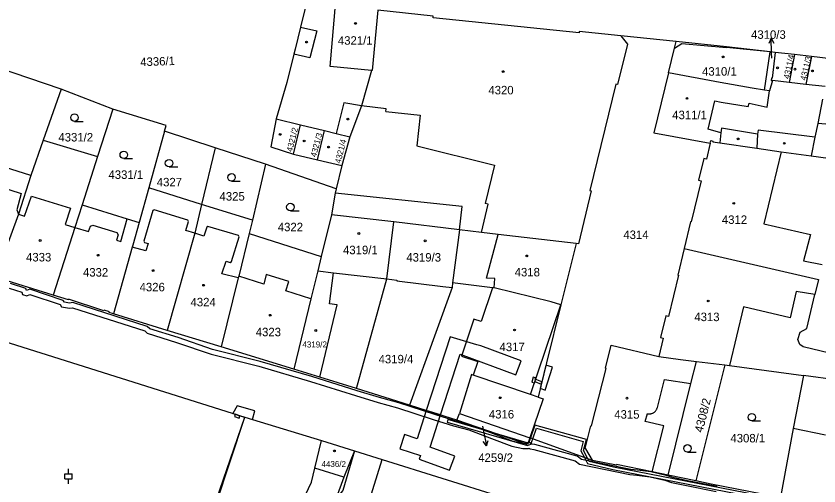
# Model space of a CAD drawing. Extents: x -756746 to -753363, y -1166406 to -1161727.
# Drawn here: x -755659 to -755498.1, y -1165769.6 to -1165675.4 of the extents above; entities that cross this region are included whole.
import ezdxf

# ---------------------------------------------------------------- set-up
doc = ezdxf.new("R2010")
doc.units = 0
for name, color, linetype in [('Hranice parcel', 7, 'Continuous'), ('Parcelní čísla', 7, 'Continuous'), ('Pop  PČ popisy', 7, 'Continuous'), ('Vnitřní kresba', 7, 'Continuous'), ('Věcná břemena k části', 7, 'Continuous'), ('Značky budov', 7, 'Continuous'), ('Značky kultur', 7, 'Continuous')]:
    doc.layers.add(name, color=color, linetype=linetype)

msp = doc.modelspace()

# ---------------------------------------------------------------- linework, layer by layer
at = {"layer": 'Hranice parcel'}
for p, q in [((-755526.75, -1165680.5), (-755537.83, -1165679.42)), ((-755509.05, -1165690.26), (-755507.93, -1165682.59)), ((-755506.94, -1165682.7), (-755507.93, -1165682.59)), ((-755503.06, -1165683.14), (-755506.94, -1165682.7)), ((-755503.06, -1165683.14), (-755504.12, -1165688.74)), ((-755499.64, -1165683.53), (-755503.06, -1165683.14)), ((-755499.64, -1165683.53), (-755500.74, -1165689.12)), ((-755495.77, -1165683.98), (-755499.64, -1165683.53)), ((-755649.97, -1165690.08), (-755666.32, -1165684.53)), ((-755504.12, -1165688.74), (-755507.44, -1165688.36)), ((-755500.74, -1165689.12), (-755504.12, -1165688.74)), ((-755496.88, -1165689.56), (-755500.74, -1165689.12)), ((-755649.97, -1165690.08), (-755653.57, -1165700.29)), ((-755639.63, -1165694.11), (-755649.97, -1165690.08)), ((-755639.63, -1165694.11), (-755642.68, -1165703.6)), ((-755606.92, -1165696), (-755602.04, -1165697.19)), ((-755603.45, -1165703.07), (-755602.04, -1165697.19)), ((-755602.04, -1165697.19), (-755597.19, -1165698.37)), ((-755629.26, -1165698.48), (-755632.45, -1165709.87)), ((-755619.11, -1165701.82), (-755629.26, -1165698.48)), ((-755598.6, -1165704.23), (-755597.19, -1165698.37)), ((-755592.15, -1165699.6), (-755593.75, -1165705.4)), ((-755653.57, -1165700.29), (-755656.05, -1165707.34)), ((-755653.57, -1165700.29), (-755642.68, -1165703.6)), ((-755619.11, -1165701.82), (-755621.84, -1165713.16)), ((-755609.06, -1165705.13), (-755619.11, -1165701.82)), ((-755642.68, -1165703.6), (-755645.77, -1165713.23)), ((-755603.45, -1165703.07), (-755598.6, -1165704.23)), ((-755598.6, -1165704.23), (-755593.75, -1165705.4)), ((-755499.68, -1165703.42), (-755485.18, -1165705.5)), ((-755609.06, -1165705.13), (-755611.63, -1165716.32)), ((-755594.89, -1165710.04), (-755609.06, -1165705.13)), ((-755593.75, -1165705.4), (-755594.89, -1165710.04)), ((-755632.45, -1165709.87), (-755634.39, -1165716.78)), ((-755621.84, -1165713.16), (-755632.45, -1165709.87)), ((-755611.63, -1165716.32), (-755621.84, -1165713.16)), ((-755595.79, -1165715.25), (-755597.86, -1165723.62)), ((-755583.3, -1165716.63), (-755595.79, -1165715.25)), ((-755611.63, -1165716.32), (-755612.29, -1165718.97)), ((-755584.75, -1165728.09), (-755583.3, -1165716.63)), ((-755570.19, -1165718.25), (-755583.3, -1165716.63)), ((-755612.29, -1165718.97), (-755597.86, -1165723.62)), ((-755570.19, -1165718.25), (-755571.55, -1165728.88)), ((-755546.81, -1165720.98), (-755549.83, -1165733.3)), ((-755597.86, -1165723.62), (-755598.57, -1165726.47)), ((-755651.62, -1165731.35), (-755663.24, -1165727.71)), ((-755590.84, -1165750.07), (-755584.75, -1165728.09)), ((-755571.55, -1165728.88), (-755571.67, -1165729.8)), ((-755628.73, -1165738.41), (-755639.51, -1165735.09)), ((-755664.86, -1165739.48), (-755613.17, -1165755.82)), ((-755617.95, -1165741.73), (-755628.73, -1165738.41)), ((-755603.36, -1165746.18), (-755617.95, -1165741.73)), ((-755522.67, -1165744.63), (-755517, -1165745.33)), ((-755517, -1165745.33), (-755522.78, -1165768.56)), ((-755517, -1165745.33), (-755516.05, -1165745.45)), ((-755516.05, -1165745.45), (-755501.24, -1165747.47)), ((-755482.15, -1165750.08), (-755501.24, -1165747.47)), ((-755613.17, -1165755.82), (-755597.81, -1165760.46)), ((-755570.67, -1165756.37), (-755570.18, -1165755.08)), ((-755570.18, -1165755.08), (-755556.08, -1165759.91)), ((-755597.81, -1165760.46), (-755591.19, -1165762.56)), ((-755543.52, -1165764.49), (-755556.08, -1165759.91)), ((-755591.19, -1165762.56), (-755585.69, -1165764.26)), ((-755585.69, -1165764.26), (-755561.74, -1165771.73)), ((-755522.78, -1165768.56), (-755528.35, -1165767.42))]:
    msp.add_line(p, q, dxfattribs=at)
for points in [[(-755600.6, -1165671.9), (-755602.03, -1165677.64), (-755603.13, -1165682.04), (-755603.39, -1165683.09), (-755604.8, -1165688.77), (-755606.92, -1165696)], [(-755586.53, -1165674.27), (-755587.67, -1165686.37), (-755587.82, -1165686.35), (-755589.78, -1165693.42), (-755592.15, -1165699.6)], [(-755537.83, -1165679.42), (-755546.18, -1165678.55), (-755546.2, -1165678.76), (-755575.46, -1165675.76), (-755575.43, -1165675.47), (-755586.53, -1165674.27)], [(-755537.83, -1165679.42), (-755536.49, -1165681.05), (-755538.52, -1165689.12), (-755538.81, -1165689.05), (-755544.06, -1165710.35), (-755543.76, -1165710.43), (-755546.35, -1165721.09), (-755546.81, -1165720.98)], [(-755528.31, -1165686.83), (-755527.08, -1165681.85), (-755526.75, -1165680.5)], [(-755507.93, -1165682.59), (-755516.67, -1165681.62), (-755526.75, -1165680.5)], [(-755506.94, -1165682.7), (-755507.53, -1165687.88), (-755507.65, -1165687.86), (-755507.71, -1165688.33), (-755507.44, -1165688.36)], [(-755528.31, -1165686.83), (-755531.25, -1165698.82), (-755519.91, -1165700.89)], [(-755509.05, -1165690.26), (-755511.49, -1165689.88), (-755517.95, -1165688.71), (-755528.31, -1165686.83)], [(-755507.44, -1165688.36), (-755508.06, -1165690.41), (-755509.05, -1165690.26)], [(-755497.39, -1165692.06), (-755498.38, -1165696.95), (-755498.93, -1165699.72), (-755499.68, -1165703.42)], [(-755629.26, -1165698.48), (-755628.95, -1165697.36), (-755639.63, -1165694.11)], [(-755606.92, -1165696), (-755607.99, -1165701.62), (-755603.45, -1165703.07)], [(-755656.05, -1165707.34), (-755670.9, -1165702.71), (-755669.67, -1165699.57), (-755671.85, -1165698.72)], [(-755597.19, -1165698.37), (-755594.86, -1165698.94), (-755592.15, -1165699.6)], [(-755519.91, -1165700.89), (-755520.69, -1165704.12), (-755521.21, -1165703.99), (-755522.24, -1165708.3), (-755521.73, -1165708.43), (-755523.72, -1165716.68), (-755523.85, -1165716.64), (-755525.14, -1165722)], [(-755519.91, -1165700.89), (-755519.79, -1165700.39), (-755519.58, -1165700.44), (-755519.39, -1165700.48), (-755519.42, -1165700.63), (-755517.99, -1165700.84), (-755510.56, -1165701.91), (-755505.73, -1165702.61), (-755499.68, -1165703.42)], [(-755656.05, -1165707.34), (-755658.53, -1165715.15), (-755663.24, -1165727.71)], [(-755594.89, -1165710.04), (-755595.1, -1165710.9), (-755595.79, -1165715.25)], [(-755645.77, -1165713.23), (-755647.23, -1165717.77), (-755651.62, -1165731.35)], [(-755645.77, -1165713.23), (-755636.79, -1165716.03), (-755634.39, -1165716.78)], [(-755621.84, -1165713.16), (-755623.23, -1165718.95), (-755628.73, -1165738.41)], [(-755634.39, -1165716.78), (-755635.66, -1165721.35), (-755635.77, -1165721.71), (-755639.51, -1165735.09)], [(-755612.29, -1165718.97), (-755614.42, -1165727.56), (-755614.5, -1165727.88), (-755617.95, -1165741.73)], [(-755546.81, -1165720.98), (-755562.4, -1165719.17), (-755565.79, -1165718.77), (-755570.19, -1165718.25)], [(-755525.14, -1165722), (-755526.42, -1165727.34), (-755526.28, -1165727.37), (-755528.29, -1165735.61), (-755528.81, -1165735.48), (-755529.86, -1165739.86), (-755529.36, -1165739.98), (-755530.25, -1165743.64)], [(-755525.14, -1165722), (-755498.22, -1165728.23), (-755498.94, -1165731.24), (-755502.71, -1165730.63), (-755503.91, -1165735.92), (-755513.23, -1165733.71), (-755516.05, -1165745.45)], [(-755598.57, -1165726.47), (-755599.93, -1165732.06), (-755603.36, -1165746.18)], [(-755598.57, -1165726.47), (-755595.41, -1165726.85), (-755584.75, -1165728.09)], [(-755584.75, -1165728.09), (-755582.74, -1165728.35), (-755582.76, -1165728.5), (-755573.51, -1165729.59), (-755571.67, -1165729.8)], [(-755571.67, -1165729.8), (-755574.93, -1165738.84), (-755580.17, -1165753.4)], [(-755549.83, -1165733.3), (-755551.8, -1165732.71), (-755563.2, -1165729.91), (-755563.56, -1165729.87), (-755571.55, -1165728.88)], [(-755639.51, -1165735.09), (-755640.37, -1165734.82), (-755640.33, -1165734.69), (-755641.4, -1165734.34), (-755641.44, -1165734.47), (-755648.51, -1165732.17), (-755648.55, -1165732.3), (-755651.62, -1165731.35)], [(-755549.83, -1165733.3), (-755552.74, -1165744.88), (-755554.42, -1165751.77)], [(-755543.52, -1165764.49), (-755543.49, -1165764.4), (-755544.86, -1165762.12), (-755545.01, -1165762.09), (-755543.85, -1165757.52), (-755543.7, -1165757.56), (-755540.78, -1165746.02), (-755540.93, -1165745.98), (-755539.76, -1165741.35), (-755530.25, -1165743.64)], [(-755530.25, -1165743.64), (-755525.88, -1165744.23), (-755522.67, -1165744.63)], [(-755528.35, -1165767.42), (-755523.78, -1165749.06), (-755522.67, -1165744.63)], [(-755590.84, -1165750.07), (-755598.13, -1165747.81), (-755603.36, -1165746.18)], [(-755554.42, -1165751.77), (-755555.91, -1165751.24), (-755567.43, -1165747.36), (-755567.79, -1165747.24), (-755570.18, -1165755.08)], [(-755501.24, -1165747.47), (-755503.28, -1165758.07), (-755505.84, -1165771.79)], [(-755580.17, -1165753.4), (-755585.09, -1165751.87), (-755590.84, -1165750.07)], [(-755554.42, -1165751.77), (-755553.4, -1165752.1), (-755556.08, -1165759.91)], [(-755570.67, -1165756.37), (-755578.3, -1165753.98), (-755580.17, -1165753.4)], [(-755624.57, -1165793.92), (-755623.26, -1165785.1), (-755613.17, -1165755.82)], [(-755556.08, -1165759.91), (-755556.55, -1165761.28), (-755570.67, -1165756.37)], [(-755602.83, -1165775.01), (-755600.43, -1165770.07), (-755599.83, -1165768.8), (-755599.15, -1165765.99), (-755597.81, -1165760.46)], [(-755591.19, -1165762.56), (-755593.58, -1165770.51), (-755594.9, -1165771.99), (-755594.98, -1165772.2), (-755596.96, -1165777.32)], [(-755588.75, -1165780.46), (-755587.05, -1165776.15), (-755588.53, -1165775.57), (-755588.25, -1165774.56), (-755588.46, -1165773.27), (-755585.69, -1165764.26)], [(-755528.35, -1165767.42), (-755531.53, -1165766.76), (-755538.7, -1165765.3), (-755538.72, -1165765.44), (-755543.52, -1165764.49)], [(-755505.84, -1165771.79), (-755509.47, -1165771.23), (-755519.74, -1165769.19), (-755522.78, -1165768.56)]]:
    msp.add_lwpolyline(points, dxfattribs=at)
at = {"layer": 'Pop  PČ popisy'}
for p, q in [((-755507.71, -1165679.89), (-755508.18, -1165680.91)), ((-755507.61, -1165682.89), (-755507.71, -1165679.89)), ((-755507.71, -1165679.89), (-755507.18, -1165680.87)), ((-755507.57, -1165683.85), (-755507.61, -1165682.89)), ((-755565.56, -1165757.62), (-755565.35, -1165758.61)), ((-755565.35, -1165758.61), (-755564.73, -1165761.54)), ((-755564.73, -1165761.54), (-755565.42, -1165760.67)), ((-755564.73, -1165761.54), (-755564.44, -1165760.46))]:
    msp.add_line(p, q, dxfattribs=at)
at = {"layer": 'Vnitřní kresba'}
for p, q in [((-755596.1, -1165685.53), (-755594.92, -1165672.37)), ((-755602.03, -1165677.64), (-755598.73, -1165678.4)), ((-755598.73, -1165678.4), (-755600.13, -1165683.8)), ((-755507.93, -1165682.59), (-755516.69, -1165681.74)), ((-755600.13, -1165683.8), (-755603.39, -1165683.09)), ((-755587.82, -1165686.35), (-755596.1, -1165685.53)), ((-755508.53, -1165693.68), (-755508.06, -1165690.41)), ((-755593.38, -1165692.84), (-755594.86, -1165698.94)), ((-755589.78, -1165693.42), (-755593.38, -1165692.84)), ((-755520.33, -1165698.07), (-755519, -1165692.44)), ((-755519, -1165692.44), (-755517.74, -1165692.65)), ((-755517.74, -1165692.65), (-755512.29, -1165693.58)), ((-755512.29, -1165693.58), (-755512.14, -1165692.89)), ((-755512.14, -1165692.89), (-755508.53, -1165693.68)), ((-755584.88, -1165694.01), (-755589.78, -1165693.42)), ((-755584.94, -1165694.58), (-755584.88, -1165694.01)), ((-755584.94, -1165694.58), (-755578.04, -1165695.31)), ((-755578.04, -1165695.31), (-755578.69, -1165701.46)), ((-755517.78, -1165698.85), (-755520.33, -1165698.07)), ((-755517.68, -1165697.86), (-755517.78, -1165698.85)), ((-755510.42, -1165699.06), (-755517.68, -1165697.86)), ((-755493.82, -1165697.34), (-755498.38, -1165696.95)), ((-755517.78, -1165698.85), (-755517.99, -1165700.84)), ((-755510.42, -1165699.06), (-755510.56, -1165701.91)), ((-755510.32, -1165698.27), (-755510.42, -1165699.06)), ((-755498.93, -1165699.72), (-755510.32, -1165698.27)), ((-755578.69, -1165701.46), (-755563.14, -1165705.27)), ((-755505.73, -1165702.61), (-755509.19, -1165717.06)), ((-755673.71, -1165705.93), (-755657.98, -1165710.97)), ((-755563.14, -1165705.27), (-755565.01, -1165712.99)), ((-755569.64, -1165713.58), (-755595.1, -1165710.9)), ((-755657.98, -1165710.97), (-755658.85, -1165714.26)), ((-755657.33, -1165715.53), (-755655.95, -1165711.52)), ((-755655.95, -1165711.52), (-755648.1, -1165713.95)), ((-755648.1, -1165713.95), (-755649.21, -1165717.19)), ((-755570.19, -1165718.25), (-755569.64, -1165713.58)), ((-755565.79, -1165718.77), (-755564.44, -1165713.12)), ((-755564.44, -1165713.12), (-755565.01, -1165712.99)), ((-755658.85, -1165714.26), (-755658.53, -1165715.15)), ((-755658.53, -1165715.15), (-755657.33, -1165715.53)), ((-755631.61, -1165714.39), (-755633.44, -1165720.54)), ((-755631.35, -1165714.26), (-755631.61, -1165714.39)), ((-755624.62, -1165716.32), (-755631.35, -1165714.26)), ((-755649.21, -1165717.19), (-755647.23, -1165717.77)), ((-755644.11, -1165717.51), (-755643.63, -1165717.31)), ((-755643.63, -1165717.31), (-755638.81, -1165718.79)), ((-755638.05, -1165720.6), (-755636.79, -1165716.03)), ((-755625.04, -1165718.38), (-755624.5, -1165716.59)), ((-755624.5, -1165716.59), (-755624.62, -1165716.32)), ((-755509.19, -1165717.06), (-755499.82, -1165719.19)), ((-755647.23, -1165717.77), (-755644.49, -1165718.58)), ((-755644.49, -1165718.58), (-755644.11, -1165717.51)), ((-755638.81, -1165718.79), (-755638.54, -1165719.24)), ((-755623.23, -1165718.95), (-755625.04, -1165718.38)), ((-755621.38, -1165719.52), (-755623.23, -1165718.95)), ((-755620.82, -1165717.7), (-755621.38, -1165719.52)), ((-755620.57, -1165717.56), (-755620.82, -1165717.7)), ((-755614.48, -1165719.42), (-755620.57, -1165717.56)), ((-755638.54, -1165719.24), (-755638.88, -1165720.34)), ((-755638.88, -1165720.34), (-755638.05, -1165720.6)), ((-755633.44, -1165720.54), (-755633.29, -1165720.82)), ((-755615.87, -1165724.62), (-755614.35, -1165719.67)), ((-755614.35, -1165719.67), (-755614.48, -1165719.42)), ((-755564.75, -1165727.91), (-755562.4, -1165719.17)), ((-755499.82, -1165719.19), (-755501.26, -1165724.5)), ((-755633, -1165722.48), (-755635.77, -1165721.71)), ((-755633.29, -1165720.82), (-755632.53, -1165721.03)), ((-755632.53, -1165721.03), (-755633, -1165722.48)), ((-755617.77, -1165727.07), (-755616.96, -1165724.57)), ((-755616.96, -1165724.57), (-755616.15, -1165724.78)), ((-755616.15, -1165724.78), (-755615.87, -1165724.62)), ((-755501.26, -1165724.5), (-755497.51, -1165725.23)), ((-755596.21, -1165733.09), (-755595.41, -1165726.85)), ((-755614.5, -1165727.88), (-755617.77, -1165727.07)), ((-755609.38, -1165729.13), (-755614.42, -1165727.56)), ((-755608.91, -1165727.24), (-755609.38, -1165729.13)), ((-755604.37, -1165728.6), (-755608.91, -1165727.24)), ((-755604.96, -1165730.5), (-755604.37, -1165728.6)), ((-755563.06, -1165728.03), (-755564.75, -1165727.91)), ((-755563.2, -1165729.91), (-755563.06, -1165728.03)), ((-755563.56, -1165729.87), (-755565.81, -1165736.62)), ((-755599.93, -1165732.06), (-755604.96, -1165730.5)), ((-755500.53, -1165738.06), (-755498.94, -1165731.24)), ((-755598.13, -1165747.81), (-755594.66, -1165733.29)), ((-755594.66, -1165733.29), (-755596.21, -1165733.09)), ((-755555.91, -1165751.24), (-755549.83, -1165733.3)), ((-755567.28, -1165736.17), (-755569.74, -1165743.55)), ((-755565.81, -1165736.62), (-755567.28, -1165736.17)), ((-755501.91, -1165738.74), (-755500.53, -1165738.06)), ((-755502.34, -1165740.22), (-755501.91, -1165738.74)), ((-755501.98, -1165741.21), (-755502.34, -1165740.22)), ((-755501.32, -1165741.72), (-755501.98, -1165741.21)), ((-755490.03, -1165744.43), (-755501.32, -1165741.72)), ((-755569.74, -1165743.55), (-755566.5, -1165744.64)), ((-755566.5, -1165744.64), (-755567.43, -1165747.36)), ((-755530.52, -1165753.86), (-755529.1, -1165748.23)), ((-755529.1, -1165748.23), (-755523.78, -1165749.06)), ((-755623.1, -1165785.47), (-755613.17, -1165755.82)), ((-755532.93, -1165756.64), (-755532.51, -1165755.08)), ((-755529.24, -1165757.56), (-755532.93, -1165756.64)), ((-755531.53, -1165766.76), (-755529.24, -1165757.56)), ((-755496.85, -1165759.38), (-755503.28, -1165758.07)), ((-755591.19, -1165762.56), (-755593.32, -1165767.82)), ((-755593.32, -1165767.82), (-755599.15, -1165765.99)), ((-755593.32, -1165767.82), (-755594.9, -1165771.99))]:
    msp.add_line(p, q, dxfattribs=at)
for points in [[(-755527.08, -1165681.85), (-755525.63, -1165680.96), (-755516.69, -1165681.74)], [(-755532.51, -1165755.08), (-755532.4, -1165755.1), (-755532.29, -1165755.12), (-755532.18, -1165755.13), (-755532.06, -1165755.13), (-755531.95, -1165755.12), (-755531.84, -1165755.1), (-755531.73, -1165755.08), (-755531.62, -1165755.05), (-755531.51, -1165755.01), (-755531.41, -1165754.97), (-755531.31, -1165754.92), (-755531.21, -1165754.86), (-755531.12, -1165754.79), (-755531.03, -1165754.72), (-755530.95, -1165754.64), (-755530.87, -1165754.56), (-755530.8, -1165754.47), (-755530.74, -1165754.38), (-755530.68, -1165754.28), (-755530.63, -1165754.18), (-755530.59, -1165754.08), (-755530.55, -1165753.97), (-755530.52, -1165753.86)]]:
    msp.add_lwpolyline(points, dxfattribs=at)
at = {"layer": 'Věcná břemena k části'}
for points in [[(-755660.44, -1165729.95), (-755657.88, -1165730.77), (-755657.74, -1165731.24), (-755656.85, -1165731.45), (-755656.25, -1165731.23), (-755650.22, -1165733.23), (-755649.93, -1165733.66), (-755648.35, -1165733.95), (-755647.74, -1165733.86), (-755633.25, -1165738.5), (-755632.75, -1165738.96), (-755626.9, -1165740.82), (-755619.95, -1165743.17), (-755610.39, -1165745.58), (-755600.04, -1165748.62), (-755590.98, -1165751.46), (-755586.5, -1165752.84), (-755582.59, -1165753.91), (-755575.43, -1165756.23), (-755571.4, -1165757.5), (-755568.33, -1165758.33), (-755563.74, -1165760.04), (-755559.68, -1165761.63), (-755557.45, -1165762.05), (-755556.37, -1165762.05), (-755556.23, -1165762), (-755556.02, -1165762.13), (-755555.26, -1165762.25), (-755547.02, -1165764.51), (-755546.15, -1165765.2), (-755536, -1165767.27), (-755534.62, -1165767.39), (-755531.99, -1165767.74), (-755529.01, -1165768.42), (-755527.66, -1165768.85), (-755524.71, -1165769.5), (-755518.72, -1165770.69)], [(-755518.54, -1165769.71), (-755524.51, -1165768.52), (-755527.4, -1165767.89), (-755528.75, -1165767.46), (-755531.81, -1165766.76), (-755534.52, -1165766.39), (-755535.86, -1165766.27), (-755545.71, -1165764.26), (-755546.56, -1165763.6), (-755555.05, -1165761.27), (-755555.66, -1165761.17), (-755556.11, -1165760.88), (-755556.55, -1165761.05), (-755557.35, -1165761.05), (-755559.4, -1165760.67), (-755563.38, -1165759.1), (-755568.03, -1165757.37), (-755571.12, -1165756.54), (-755575.13, -1165755.27), (-755582.31, -1165752.95), (-755586.22, -1165751.88), (-755590.68, -1165750.5), (-755599.76, -1165747.66), (-755610.13, -1165744.62), (-755619.67, -1165742.21), (-755626.58, -1165739.86), (-755632.23, -1165738.08), (-755632.73, -1165737.62), (-755647.66, -1165732.84), (-755648.33, -1165732.93), (-755649.33, -1165732.76), (-755649.58, -1165732.39), (-755656.27, -1165730.17), (-755656.91, -1165730.41), (-755657.06, -1165729.98), (-755660.14, -1165728.99)], [(-755425.6, -1165787.94), (-755539.31, -1165765.8), (-755544.17, -1165764.66), (-755544.43, -1165764.16), (-755545.33, -1165762.45), (-755544.75, -1165760.28), (-755555.08, -1165757.38), (-755555.97, -1165759.95), (-755556.26, -1165760.8), (-755556.6, -1165760.93), (-755572.53, -1165756.29), (-755572.67, -1165756.77), (-755556.56, -1165761.47), (-755555.86, -1165761.18), (-755555.5, -1165760.12), (-755554.76, -1165758), (-755545.37, -1165760.64), (-755545.87, -1165762.51), (-755545.13, -1165763.9), (-755544.5, -1165765.1), (-755539.43, -1165766.28), (-755425.89, -1165788.4)]]:
    msp.add_lwpolyline(points, dxfattribs=at)
for points in [[(-755565.92, -1165741.5), (-755566.72, -1165741.3), (-755572.05, -1165739.7), (-755576.82, -1165754.44), (-755573.96, -1165755.34), (-755570.03, -1165743.18), (-755558.87, -1165747.31), (-755557.83, -1165744.5)], [(-755552.86, -1165745.36), (-755553.68, -1165748.72), (-755553.8, -1165749.21), (-755553.98, -1165749.95), (-755552.98, -1165750.37), (-755551.51, -1165745.79)], [(-755553.8, -1165749.21), (-755553.68, -1165748.72), (-755554.98, -1165748.17), (-755554.92, -1165747.93), (-755555.4, -1165747.8), (-755555.65, -1165748.77), (-755555.16, -1165748.89), (-755555.1, -1165748.65)], [(-755613.17, -1165755.82), (-755611.67, -1165756.27), (-755611.2, -1165754.49), (-755614.7, -1165753.53), (-755615.61, -1165755.05), (-755615.12, -1165755.2), (-755614.16, -1165755.51)], [(-755614.16, -1165755.51), (-755615.12, -1165755.2), (-755615.27, -1165755.68), (-755614.31, -1165755.99)], [(-755582.15, -1165762.11), (-755577.99, -1165763.48), (-755578.22, -1165764.2), (-755572.17, -1165766.43), (-755571.13, -1165763.61), (-755576.04, -1165761.8), (-755573.96, -1165755.34), (-755576.82, -1165754.44), (-755578.65, -1165760.11), (-755581.2, -1165759.27)]]:
    msp.add_lwpolyline(points, close=True, dxfattribs=at)
at = {"layer": 'Značky budov'}
for centre in [(-755591.01, -1165676.9), (-755600.82, -1165680.64), (-755517.33, -1165683.61), (-755561.41, -1165686.55), (-755506.42, -1165685.8), (-755502.94, -1165686.07), (-755499.44, -1165686.42), (-755524.58, -1165691.93), (-755592.54, -1165696.07), (-755606.11, -1165699.14), (-755601.29, -1165700.46), (-755514.32, -1165700.04), (-755505.08, -1165700.92), (-755596.4, -1165701.68), (-755515.2, -1165712.95), (-755590.34, -1165718.99), (-755654.21, -1165720.39), (-755577.05, -1165720.47), (-755642.59, -1165723.35), (-755556.69, -1165723.49), (-755631.58, -1165726.43), (-755621.46, -1165729.36), (-755520.32, -1165732.51), (-755608.1, -1165735.37), (-755598.97, -1165738.43), (-755559.13, -1165738.32), (-755562.01, -1165751.9), (-755536.61, -1165751.98), (-755595.23, -1165762.55)]:
    msp.add_circle(centre, 0.175, dxfattribs=at)
at = {"layer": 'Značky kultur'}
for p, q in [((-755647.33, -1165696.53), (-755645.58, -1165696.53)), ((-755637.45, -1165703.99), (-755635.7, -1165703.99)), ((-755628.37, -1165705.65), (-755626.62, -1165705.65)), ((-755615.85, -1165708.5), (-755614.1, -1165708.5)), ((-755604.06, -1165714.44), (-755602.31, -1165714.44)), ((-755511.58, -1165756.55), (-755509.83, -1165756.55)), ((-755524.48, -1165762.79), (-755522.73, -1165762.79)), ((-755649.26, -1165767.12), (-755647.76, -1165767.12)), ((-755649.26, -1165768.12), (-755649.26, -1165767.12)), ((-755648.51, -1165767.12), (-755648.51, -1165766.12)), ((-755647.76, -1165768.12), (-755647.76, -1165767.12)), ((-755649.26, -1165768.12), (-755647.76, -1165768.12)), ((-755648.51, -1165769.12), (-755648.51, -1165768.12))]:
    msp.add_line(p, q, dxfattribs=at)
for centre in [(-755647.33, -1165695.78), (-755637.45, -1165703.24), (-755628.37, -1165704.9), (-755615.85, -1165707.75), (-755604.06, -1165713.69), (-755511.58, -1165755.8), (-755524.48, -1165762.04)]:
    msp.add_circle(centre, 0.75, dxfattribs=at)

# ---------------------------------------------------------------- texts
at = {"layer": 'Parcelní čísla'}
for s, height, p in [('4310/3', 1.7, (-755511.74, -1165679.99)), ('4321/1', 1.7, (-755594.54, -1165681.17)), ('4310/1', 1.7, (-755521.56, -1165687.37)), ('4320', 1.7, (-755564.38, -1165691.12)), ('4311/1', 1.7, (-755527.54, -1165696.09)), ('4331/2', 1.7, (-755650.55, -1165700.56)), ('4331/1', 1.7, (-755640.52, -1165708.05)), ('4327', 1.7, (-755630.83, -1165709.55)), ('4325', 1.7, (-755618.26, -1165712.4)), ('4312', 1.7, (-755517.59, -1165717.07)), ('4322', 1.7, (-755606.58, -1165718.54)), ('4314', 1.7, (-755537.34, -1165720.1)), ('4319/1', 1.7, (-755593.51, -1165723.14)), ('4333', 1.7, (-755657.03, -1165724.59)), ('4319/3', 1.7, (-755580.82, -1165724.62)), ('4332', 1.7, (-755645.62, -1165727.62)), ('4318', 1.7, (-755559.11, -1165727.59)), ('4326', 1.7, (-755634.28, -1165730.58)), ('4324', 1.7, (-755624.07, -1165733.59)), ('4313', 1.7, (-755523.11, -1165736.55)), ('4323', 1.7, (-755611, -1165739.58)), ('4319/2', 1.2, (-755601.65, -1165741.83)), ('4317', 1.7, (-755562.15, -1165742.56)), ('4319/4', 1.7, (-755586.38, -1165745.01)), ('4316', 1.7, (-755564.28, -1165756.05)), ('4315', 1.7, (-755539.15, -1165756.09)), ('4308/1', 1.7, (-755515.88, -1165760.85)), ('4259/2', 1.7, (-755566.41, -1165764.76)), ('4436/2', 1.2, (-755597.82, -1165765.78))]:
    msp.add_text(s, height=height, dxfattribs=at).set_placement(p)
for s, height, rotation, p in [('4336/1', 1.7, 2, (-755634.12, -1165685.48)), ('4311/4', 1.2, 78, (-755504.09, -1165688.11)), ('4311/3', 1.2, 77, (-755500.74, -1165688.42)), ('4321/2', 1.2, 76, (-755603.7, -1165702.7)), ('4321/3', 1.2, 75, (-755598.91, -1165703.76)), ('4321/4', 1.2, 76, (-755594.01, -1165705.05)), ('4308/2', 1.7, 76, (-755521.45, -1165758.98))]:
    msp.add_text(s, height=height, rotation=rotation, dxfattribs=at).set_placement(p)

doc.saveas('drawing.dxf')
